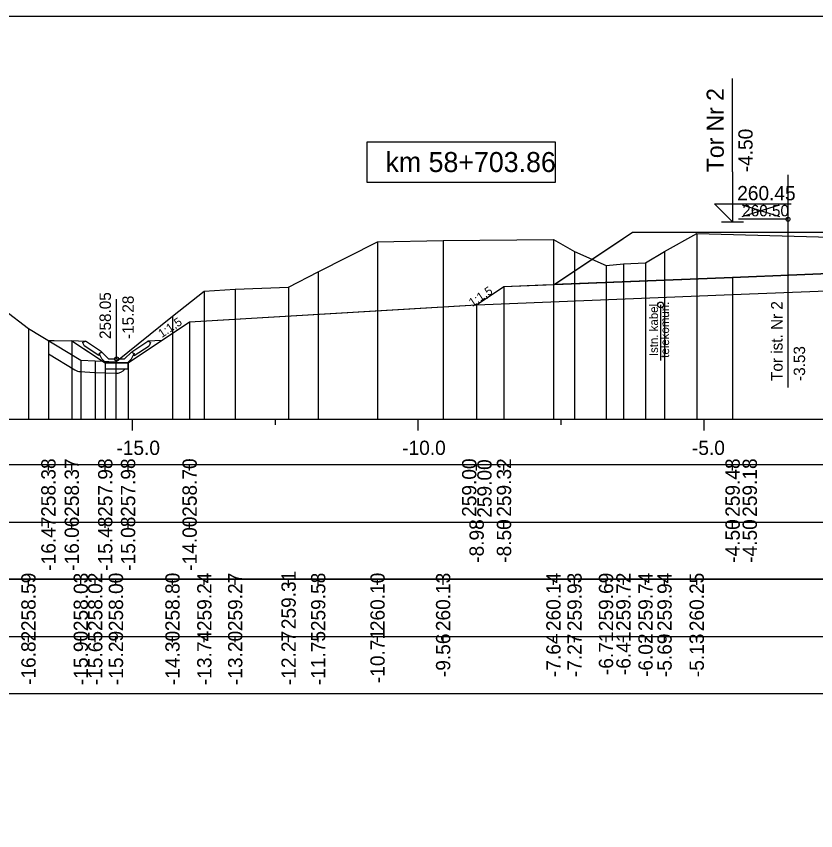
# Model space of a CAD drawing. Extents: x 6516023 to 6560129, y 5513077 to 5529206.
# Drawn here: x 6516933.68 to 6516947.67, y 5514532.41 to 5514546.66 of the extents above; entities that cross this region are included whole.
import ezdxf

# ---------------------------------------------------------------- set-up
doc = ezdxf.new("R2010")
doc.units = 0
for name, color, linetype in [('IR_default', 7, 'Continuous'), ('TOR_PRZEK_P-kable', 7, 'Continuous'), ('TOR_PRZEK_P-komponent', 7, 'Continuous'), ('TOR_PRZEK_P-odwodnienie', 7, 'Continuous'), ('TOR_PRZEK_P-opisy', 7, 'Continuous'), ('TOR_PRZEK_P-tabelka istniejace', 7, 'Continuous'), ('TOR_PRZEK_P-tabelka projektowane', 7, 'Continuous'), ('TOR_PRZEK_P-teren istniejacy', 7, 'Continuous'), ('TOR_PRZEK_P-tory istniejace', 7, 'Continuous'), ('TOR_PRZEK_P-tory projektowane', 7, 'Continuous'), ('TOR_PRZEK_P-uklad odniesienia', 7, 'Continuous'), ('TOR_PRZEK_P-warstwa ochronna I', 7, 'Continuous'), ('TOR_PRZEK_P-warstwa ochronna II', 7, 'Continuous'), ('TOR_PS_T-skarpy projektowane', 7, 'Continuous'), ('TOR_RAMKI-ramka+tabelka 1', 7, 'Continuous')]:
    doc.layers.add(name, color=color, linetype=linetype)

msp = doc.modelspace()

# ---------------------------------------------------------------- linework, layer by layer
at = {"layer": 'IR_default'}
msp.add_lwpolyline([(6516934.242, 5514540.984), (6516934.34, 5514540.983), (6516934.651, 5514540.98), (6516934.671, 5514540.966), (6516934.741, 5514540.92), (6516934.854, 5514540.845), (6516935.236, 5514540.59), (6516935.327, 5514540.59), (6516935.636, 5514540.59), (6516935.881, 5514540.754), (6516936.713, 5514541.308), (6516940.466, 5514541.533), (6516941.734, 5514541.609), (6516942.067, 5514541.831), (6516942.213, 5514541.928), (6516942.892, 5514541.955), (6516943.093, 5514541.963), (6516944.151, 5514542.669), (6516944.463, 5514542.877), (6516947.165, 5514542.877), (6516947.963, 5514542.877)], dxfattribs=at)
at = {"layer": 'TOR_PRZEK_P-kable'}
msp.add_line((6516944.953, 5514541.606), (6516944.953, 5514540.633), dxfattribs=at)
msp.add_circle((6516944.953, 5514541.606), 0.05, dxfattribs=at)
at = {"layer": 'TOR_PRZEK_P-komponent'}
msp.add_lwpolyline([(6516944.463, 5514542.877), (6516947.963, 5514542.877), (6516948.963, 5514542.877), (6516952.463, 5514542.877), (6516953.013, 5514542.878), (6516956.513, 5514542.878), (6516957.598, 5514542.154), (6516954.013, 5514542.298), (6516952.763, 5514542.348), (6516952.713, 5514542.348), (6516951.463, 5514542.298), (6516950.713, 5514542.268), (6516948.463, 5514542.178), (6516946.213, 5514542.088), (6516943.093, 5514541.963)], close=True, dxfattribs=at)
at = {"layer": 'TOR_PRZEK_P-odwodnienie'}
for p, q in [((6516935.436, 5514540.66), (6516935.436, 5514541.704)), ((6516935.171, 5514540.786), (6516934.891, 5514540.973)), ((6516935.701, 5514540.786), (6516935.981, 5514540.973)), ((6516935.127, 5514540.719), (6516934.866, 5514540.893)), ((6516935.745, 5514540.719), (6516936.006, 5514540.893)), ((6516935.138, 5514540.736), (6516935.127, 5514540.719)), ((6516935.129, 5514540.755), (6516935.176, 5514540.779)), ((6516935.171, 5514540.786), (6516935.163, 5514540.773)), ((6516935.296, 5514540.66), (6516935.176, 5514540.779)), ((6516935.576, 5514540.66), (6516935.696, 5514540.779)), ((6516935.696, 5514540.779), (6516935.744, 5514540.755)), ((6516935.701, 5514540.786), (6516935.709, 5514540.773)), ((6516935.734, 5514540.736), (6516935.745, 5514540.719)), ((6516935.246, 5514540.59), (6516935.626, 5514540.59)), ((6516935.296, 5514540.66), (6516935.576, 5514540.66))]:
    msp.add_line(p, q, dxfattribs=at)
for points in [[(6516934.645, 5514540.984), (6516934.891, 5514540.973)], [(6516934.841, 5514540.946), (6516934.891, 5514540.973)], [(6516936.228, 5514540.984), (6516935.981, 5514540.973)], [(6516936.031, 5514540.946), (6516935.981, 5514540.973)], [(6516934.841, 5514540.946), (6516934.866, 5514540.893)], [(6516936.031, 5514540.946), (6516936.006, 5514540.893)], [(6516935.163, 5514540.773), (6516935.128, 5514540.755)], [(6516935.128, 5514540.755), (6516935.138, 5514540.736)], [(6516935.176, 5514540.66), (6516935.129, 5514540.755)], [(6516935.696, 5514540.66), (6516935.744, 5514540.755)], [(6516935.709, 5514540.773), (6516935.744, 5514540.755)], [(6516935.744, 5514540.755), (6516935.734, 5514540.736)], [(6516935.246, 5514540.59), (6516935.176, 5514540.66)], [(6516935.236, 5514540.59), (6516935.235, 5514540.591), (6516935.236, 5514540.59), (6516935.235, 5514540.59), (6516935.236, 5514540.59), (6516935.236, 5514540.59), (6516935.236, 5514540.59), (6516935.236, 5514540.591)], [(6516935.236, 5514540.59), (6516935.236, 5514540.591), (6516935.236, 5514540.59), (6516935.236, 5514540.59), (6516935.236, 5514540.59), (6516935.237, 5514540.59), (6516935.236, 5514540.59), (6516935.237, 5514540.591)], [(6516935.636, 5514540.59), (6516935.236, 5514540.59), (6516935.236, 5514540.49), (6516935.636, 5514540.49), (6516935.636, 5514540.59)], [(6516935.626, 5514540.59), (6516935.696, 5514540.66)], [(6516935.636, 5514540.59), (6516935.635, 5514540.591), (6516935.636, 5514540.59), (6516935.635, 5514540.59), (6516935.636, 5514540.59), (6516935.636, 5514540.59), (6516935.636, 5514540.59), (6516935.636, 5514540.591)], [(6516935.636, 5514540.59), (6516935.636, 5514540.591), (6516935.636, 5514540.59), (6516935.636, 5514540.59), (6516935.636, 5514540.59), (6516935.637, 5514540.59), (6516935.636, 5514540.59), (6516935.637, 5514540.591)]]:
    msp.add_lwpolyline(points, dxfattribs=at)
msp.add_circle((6516935.436, 5514540.66), 0.035, dxfattribs=at)
at = {"layer": 'TOR_PRZEK_P-tabelka istniejace'}
for p, q in [((6516933.893, 5514536.706), (6516933.893, 5514536.806)), ((6516934.809, 5514536.706), (6516934.809, 5514536.806)), ((6516935.061, 5514536.706), (6516935.061, 5514536.806)), ((6516935.423, 5514536.706), (6516935.423, 5514536.806)), ((6516936.413, 5514536.706), (6516936.413, 5514536.806)), ((6516936.97, 5514536.706), (6516936.97, 5514536.806)), ((6516937.51, 5514536.706), (6516937.51, 5514536.806)), ((6516938.444, 5514536.706), (6516938.444, 5514536.806)), ((6516938.962, 5514536.706), (6516938.962, 5514536.806)), ((6516940, 5514536.706), (6516940, 5514536.806)), ((6516941.148, 5514536.706), (6516941.148, 5514536.806)), ((6516943.078, 5514536.706), (6516943.078, 5514536.806)), ((6516943.447, 5514536.706), (6516943.447, 5514536.806)), ((6516943.998, 5514536.706), (6516943.998, 5514536.806)), ((6516944.303, 5514536.706), (6516944.303, 5514536.806)), ((6516944.689, 5514536.706), (6516944.689, 5514536.806)), ((6516945.022, 5514536.706), (6516945.022, 5514536.806)), ((6516945.585, 5514536.706), (6516945.585, 5514536.806)), ((6516909.663, 5514535.806), (6516993.463, 5514535.806)), ((6516933.893, 5514535.706), (6516933.893, 5514535.806)), ((6516934.809, 5514535.706), (6516934.809, 5514535.806)), ((6516935.061, 5514535.706), (6516935.061, 5514535.806)), ((6516935.423, 5514535.706), (6516935.423, 5514535.806)), ((6516936.413, 5514535.706), (6516936.413, 5514535.806)), ((6516936.97, 5514535.706), (6516936.97, 5514535.806)), ((6516937.51, 5514535.706), (6516937.51, 5514535.806)), ((6516938.444, 5514535.706), (6516938.444, 5514535.806)), ((6516938.962, 5514535.706), (6516938.962, 5514535.806)), ((6516940, 5514535.706), (6516940, 5514535.806)), ((6516941.148, 5514535.706), (6516941.148, 5514535.806)), ((6516943.078, 5514535.706), (6516943.078, 5514535.806)), ((6516943.447, 5514535.706), (6516943.447, 5514535.806)), ((6516943.998, 5514535.706), (6516943.998, 5514535.806)), ((6516944.303, 5514535.706), (6516944.303, 5514535.806)), ((6516944.689, 5514535.706), (6516944.689, 5514535.806)), ((6516945.022, 5514535.706), (6516945.022, 5514535.806)), ((6516945.585, 5514535.706), (6516945.585, 5514535.806))]:
    msp.add_line(p, q, dxfattribs=at)
for points in [[(6516945.585, 5514542.858), (6516945.585, 5514539.806), (6516945.585, 5514539.676), (6516945.585, 5514539.606)], [(6516940, 5514542.707), (6516940, 5514539.806), (6516940, 5514539.676), (6516940, 5514539.606)], [(6516941.148, 5514542.736), (6516941.148, 5514539.806), (6516941.148, 5514539.676), (6516941.148, 5514539.606)], [(6516943.078, 5514542.749), (6516943.078, 5514539.806), (6516943.078, 5514539.676), (6516943.078, 5514539.606)], [(6516943.447, 5514542.54), (6516943.447, 5514539.806), (6516943.447, 5514539.676), (6516943.447, 5514539.606)], [(6516945.022, 5514542.543), (6516945.022, 5514539.806), (6516945.022, 5514539.676), (6516945.022, 5514539.606)], [(6516943.998, 5514542.295), (6516943.998, 5514539.806), (6516943.998, 5514539.676), (6516943.998, 5514539.606)], [(6516944.303, 5514542.325), (6516944.303, 5514539.806), (6516944.303, 5514539.676), (6516944.303, 5514539.606)], [(6516944.689, 5514542.344), (6516944.689, 5514539.806), (6516944.689, 5514539.676), (6516944.689, 5514539.606)], [(6516938.962, 5514542.187), (6516938.962, 5514539.806), (6516938.962, 5514539.676), (6516938.962, 5514539.606)], [(6516936.97, 5514541.848), (6516936.97, 5514539.806), (6516936.97, 5514539.676), (6516936.97, 5514539.606)], [(6516937.51, 5514541.879), (6516937.51, 5514539.806), (6516937.51, 5514539.676), (6516937.51, 5514539.606)], [(6516938.444, 5514541.915), (6516938.444, 5514539.806), (6516938.444, 5514539.676), (6516938.444, 5514539.606)], [(6516936.413, 5514541.407), (6516936.413, 5514539.806), (6516936.413, 5514539.676), (6516936.413, 5514539.606)], [(6516933.893, 5514541.196), (6516933.893, 5514539.806), (6516933.893, 5514539.676), (6516933.893, 5514539.606)], [(6516934.809, 5514540.64), (6516934.809, 5514539.806), (6516934.809, 5514539.676), (6516934.809, 5514539.606)], [(6516935.061, 5514540.626), (6516935.061, 5514539.806), (6516935.061, 5514539.676), (6516935.061, 5514539.606)], [(6516935.423, 5514540.609), (6516935.423, 5514539.806), (6516935.423, 5514539.676), (6516935.423, 5514539.606)]]:
    msp.add_lwpolyline(points, dxfattribs=at)
msp.add_lwpolyline([(6516909.663, 5514536.806), (6516909.663, 5514534.806), (6516993.463, 5514534.806), (6516993.463, 5514536.806)], close=True, dxfattribs=at)
at = {"layer": 'TOR_PRZEK_P-tabelka projektowane'}
for p, q in [((6516934.242, 5514538.706), (6516934.242, 5514538.806)), ((6516934.651, 5514538.706), (6516934.651, 5514538.806)), ((6516935.236, 5514538.706), (6516935.236, 5514538.806)), ((6516935.636, 5514538.706), (6516935.636, 5514538.806)), ((6516936.713, 5514538.706), (6516936.713, 5514538.806)), ((6516941.734, 5514538.706), (6516941.734, 5514538.806)), ((6516942.213, 5514538.706), (6516942.213, 5514538.806)), ((6516946.213, 5514538.706), (6516946.213, 5514538.806)), ((6516946.213, 5514538.706), (6516946.213, 5514538.806)), ((6516909.663, 5514537.806), (6516993.463, 5514537.806)), ((6516934.242, 5514537.706), (6516934.242, 5514537.806)), ((6516934.651, 5514537.706), (6516934.651, 5514537.806)), ((6516935.236, 5514537.706), (6516935.236, 5514537.806)), ((6516935.636, 5514537.706), (6516935.636, 5514537.806)), ((6516936.713, 5514537.706), (6516936.713, 5514537.806)), ((6516941.734, 5514537.706), (6516941.734, 5514537.806)), ((6516942.213, 5514537.706), (6516942.213, 5514537.806)), ((6516946.213, 5514537.706), (6516946.213, 5514537.806)), ((6516946.213, 5514537.706), (6516946.213, 5514537.806))]:
    msp.add_line(p, q, dxfattribs=at)
for points in [[(6516946.213, 5514542.088), (6516946.213, 5514539.806), (6516946.213, 5514539.676), (6516946.213, 5514539.606)], [(6516942.213, 5514541.928), (6516942.213, 5514539.806), (6516942.213, 5514539.676), (6516942.213, 5514539.606)], [(6516946.213, 5514541.788), (6516946.213, 5514539.806), (6516946.213, 5514539.676), (6516946.213, 5514539.606)], [(6516941.734, 5514541.609), (6516941.734, 5514539.806), (6516941.734, 5514539.676), (6516941.734, 5514539.606)], [(6516936.713, 5514541.308), (6516936.713, 5514539.806), (6516936.713, 5514539.676), (6516936.713, 5514539.606)], [(6516934.242, 5514540.984), (6516934.242, 5514539.806), (6516934.242, 5514539.676), (6516934.242, 5514539.606)], [(6516934.651, 5514540.98), (6516934.651, 5514539.806), (6516934.651, 5514539.676), (6516934.651, 5514539.606)], [(6516935.236, 5514540.59), (6516935.236, 5514539.806), (6516935.236, 5514539.676), (6516935.236, 5514539.606)], [(6516935.636, 5514540.59), (6516935.636, 5514539.806), (6516935.636, 5514539.676), (6516935.636, 5514539.606)]]:
    msp.add_lwpolyline(points, dxfattribs=at)
msp.add_lwpolyline([(6516909.663, 5514538.806), (6516909.663, 5514536.806), (6516993.463, 5514536.806), (6516993.463, 5514538.806)], close=True, dxfattribs=at)
at = {"layer": 'TOR_PRZEK_P-teren istniejacy'}
msp.add_lwpolyline([(6516933.467, 5514541.518), (6516933.893, 5514541.196), (6516934.809, 5514540.64), (6516935.061, 5514540.626), (6516935.423, 5514540.609), (6516936.413, 5514541.407), (6516936.97, 5514541.848), (6516937.51, 5514541.879), (6516938.444, 5514541.915), (6516938.962, 5514542.187), (6516940, 5514542.707), (6516941.148, 5514542.736), (6516943.078, 5514542.749), (6516943.447, 5514542.54), (6516943.998, 5514542.295), (6516944.303, 5514542.325), (6516944.689, 5514542.344), (6516945.022, 5514542.543), (6516945.585, 5514542.858), (6516952.404, 5514542.67), (6516956.559, 5514542.6), (6516957.011, 5514542.37), (6516957.663, 5514542.066), (6516960.064, 5514541.844)], dxfattribs=at)
at = {"layer": 'TOR_PRZEK_P-tory istniejace'}
for p, q in [((6516947.18, 5514543.881), (6516947.18, 5514540.161)), ((6516946.381, 5514543.153), (6516947.032, 5514543.356)), ((6516946.381, 5514543.356), (6516947.032, 5514543.153)), ((6516947.181, 5514543.106), (6516946.315, 5514543.106))]:
    msp.add_line(p, q, dxfattribs=at)
msp.add_circle((6516947.181, 5514543.106), 0.035, dxfattribs=at)
at = {"layer": 'TOR_PRZEK_P-tory projektowane'}
for p, q in [((6516946.213, 5514543.935), (6516946.213, 5514545.567)), ((6516946.213, 5514543.935), (6516946.213, 5514543.057)), ((6516946.213, 5514543.057), (6516945.894, 5514543.376)), ((6516945.894, 5514543.376), (6516947.238, 5514543.376)), ((6516946.021, 5514543.057), (6516946.405, 5514543.057))]:
    msp.add_line(p, q, dxfattribs=at)
at = {"layer": 'TOR_PRZEK_P-uklad odniesienia'}
for p, q in [((6516913.463, 5514539.606), (6516993.463, 5514539.606)), ((6516935.713, 5514539.406), (6516935.713, 5514539.606)), ((6516938.213, 5514539.506), (6516938.213, 5514539.606)), ((6516940.713, 5514539.406), (6516940.713, 5514539.606)), ((6516943.213, 5514539.506), (6516943.213, 5514539.606)), ((6516945.713, 5514539.406), (6516945.713, 5514539.606))]:
    msp.add_line(p, q, dxfattribs=at)
msp.add_lwpolyline([(6516943.113, 5514544.456), (6516939.813, 5514544.456), (6516939.813, 5514543.756), (6516943.113, 5514543.756)], close=True, dxfattribs=at)
at = {"layer": 'TOR_PRZEK_P-warstwa ochronna I'}
msp.add_lwpolyline([(6516941.734, 5514541.609), (6516946.213, 5514541.788), (6516948.463, 5514541.878), (6516950.713, 5514541.968), (6516952.713, 5514542.048), (6516952.763, 5514542.048), (6516954.013, 5514541.998), (6516954.763, 5514541.968), (6516959.715, 5514541.77)], dxfattribs=at)
at = {"layer": 'TOR_PRZEK_P-warstwa ochronna II'}
msp.add_lwpolyline([(6516934.242, 5514540.984), (6516934.651, 5514540.98), (6516935.236, 5514540.59), (6516935.636, 5514540.59), (6516936.713, 5514541.308), (6516941.734, 5514541.609), (6516942.213, 5514541.928), (6516946.213, 5514542.088), (6516948.463, 5514542.178), (6516950.713, 5514542.268), (6516951.463, 5514542.298), (6516952.713, 5514542.348), (6516952.763, 5514542.348), (6516954.013, 5514542.298), (6516954.763, 5514542.268), (6516959.063, 5514542.096), (6516959.715, 5514541.77), (6516960.44, 5514541.741), (6516962.434, 5514540.41), (6516962.834, 5514540.41), (6516963.689, 5514540.98), (6516966.981, 5514541.013)], dxfattribs=at)
at = {"layer": 'TOR_PS_T-skarpy projektowane'}
for p, q in [((6516934.242, 5514540.75), (6516934.705, 5514540.469)), ((6516934.798, 5514540.44), (6516935.05, 5514540.426)), ((6516935.052, 5514540.426), (6516935.414, 5514540.41))]:
    msp.add_line(p, q, dxfattribs=at)
for centre, start, end in [((6516934.809, 5514540.64), 238.7332, 266.7974), ((6516935.061, 5514540.626), 266.7974, 267.3737), ((6516935.423, 5514540.609), 267.3737, 323.3594)]:
    msp.add_arc(centre, 0.2, start, end, dxfattribs=at)
at = {"layer": 'TOR_RAMKI-ramka+tabelka 1'}
msp.add_lwpolyline([(6516907.013, 5514546.656), (6517154.513, 5514546.656), (6517154.513, 5514518.156), (6516907.013, 5514518.156)], close=True, dxfattribs=at)

# ---------------------------------------------------------------- texts
at = {"layer": 'TOR_PRZEK_P-kable'}
for s, height, p in [('Istn. kabel', 0.14999, (6516944.908, 5514540.709)), ('telekomun.', 0.15, (6516945.102, 5514540.681))]:
    msp.add_text(s, height=height, rotation=90.0511, dxfattribs=at).set_placement(p)
at = {"layer": 'TOR_PRZEK_P-odwodnienie'}
for s, p in [('258.05', (6516935.336, 5514541.01)), ('-15.28', (6516935.736, 5514541.01))]:
    msp.add_text(s, height=0.2, rotation=90, dxfattribs=at).set_placement(p)
at = {"layer": 'TOR_PRZEK_P-opisy'}
for p in [(6516941.66, 5514541.568), (6516936.226, 5514541.024)]:
    msp.add_text('1:1,5', height=0.15, rotation=34.0701, dxfattribs=at).set_placement(p)
at = {"layer": 'TOR_PRZEK_P-tabelka istniejace'}
for s, p in [('258.59', (6516934.018, 5514535.898)), ('258.03', (6516934.934, 5514535.898)), ('258.02', (6516935.186, 5514535.9)), ('258.00', (6516935.548, 5514535.898)), ('258.80', (6516936.538, 5514535.898)), ('259.24', (6516937.095, 5514535.899)), ('259.27', (6516937.635, 5514535.898)), ('259.31', (6516938.569, 5514535.933)), ('259.58', (6516939.087, 5514535.898)), ('260.10', (6516940.125, 5514535.898)), ('260.13', (6516941.273, 5514535.898)), ('260.14', (6516943.203, 5514535.899)), ('259.93', (6516943.572, 5514535.898)), ('259.69', (6516944.123, 5514535.898)), ('259.72', (6516944.428, 5514535.9)), ('259.74', (6516944.814, 5514535.899)), ('259.94', (6516945.147, 5514535.899)), ('260.25', (6516945.71, 5514535.897)), ('-16.82', (6516934.018, 5514534.956)), ('-15.90', (6516934.934, 5514534.955)), ('-15.65', (6516935.186, 5514534.953)), ('-15.29', (6516935.548, 5514534.955)), ('-14.30', (6516936.538, 5514534.955)), ('-13.74', (6516937.095, 5514534.955)), ('-13.20', (6516937.635, 5514534.955)), ('-12.27', (6516938.569, 5514534.955)), ('-11.75', (6516939.087, 5514534.953)), ('-10.71', (6516940.125, 5514534.989)), ('-9.56', (6516941.273, 5514535.094)), ('-7.64', (6516943.203, 5514535.095)), ('-7.27', (6516943.572, 5514535.094)), ('-6.71', (6516944.123, 5514535.129)), ('-6.41', (6516944.428, 5514535.129)), ('-6.02', (6516944.814, 5514535.096)), ('-5.69', (6516945.147, 5514535.094)), ('-5.13', (6516945.71, 5514535.094))]:
    msp.add_text(s, height=0.25, rotation=90, dxfattribs=at).set_placement(p)
at = {"layer": 'TOR_PRZEK_P-tabelka projektowane'}
for s, p in [('258.38', (6516934.367, 5514537.898)), ('258.37', (6516934.776, 5514537.898)), ('257.98', (6516935.361, 5514537.898)), ('257.98', (6516935.761, 5514537.898)), ('258.70', (6516936.838, 5514537.898)), ('259.00', (6516941.729, 5514537.898)), ('259.00', (6516941.996, 5514537.882)), ('259.32', (6516942.338, 5514537.9)), ('259.48', (6516946.338, 5514537.898)), ('259.18', (6516946.638, 5514537.898)), ('-16.47', (6516934.367, 5514536.955)), ('-16.06', (6516934.776, 5514536.954)), ('-15.48', (6516935.361, 5514536.954)), ('-15.08', (6516935.761, 5514536.954)), ('-14.00', (6516936.838, 5514536.955)), ('-8.98', (6516941.859, 5514537.094)), ('-8.50', (6516942.338, 5514537.094)), ('-4.50', (6516946.338, 5514537.094)), ('-4.50', (6516946.638, 5514537.094))]:
    msp.add_text(s, height=0.25, rotation=90, dxfattribs=at).set_placement(p)
at = {"layer": 'TOR_PRZEK_P-tory istniejace'}
msp.add_text('260.50', height=0.2, dxfattribs=at).set_placement((6516946.381, 5514543.156))
for s, rotation, p in [('Tor ist. Nr 2', 90.0511, (6516947.087, 5514540.276)), ('-3.53', 90, (6516947.481, 5514540.276))]:
    msp.add_text(s, height=0.2, rotation=rotation, dxfattribs=at).set_placement(p)
at = {"layer": 'TOR_PRZEK_P-tory projektowane'}
for s, height, p in [('Tor Nr 2', 0.3, (6516946.058, 5514543.929)), ('-4.50', 0.25, (6516946.563, 5514543.927))]:
    msp.add_text(s, height=height, rotation=90, dxfattribs=at).set_placement(p)
msp.add_text('260.45', height=0.25, dxfattribs=at).set_placement((6516946.293, 5514543.437))
at = {"layer": 'TOR_PRZEK_P-uklad odniesienia'}
for s, height, p in [('km 58+703.86', 0.35, (6516940.14, 5514543.931)), ('-15.0', 0.25, (6516935.432, 5514538.981)), ('-10.0', 0.25, (6516940.432, 5514538.981)), ('-5.0', 0.25, (6516945.502, 5514538.981))]:
    msp.add_text(s, height=height, dxfattribs=at).set_placement(p)

doc.saveas('drawing.dxf')
